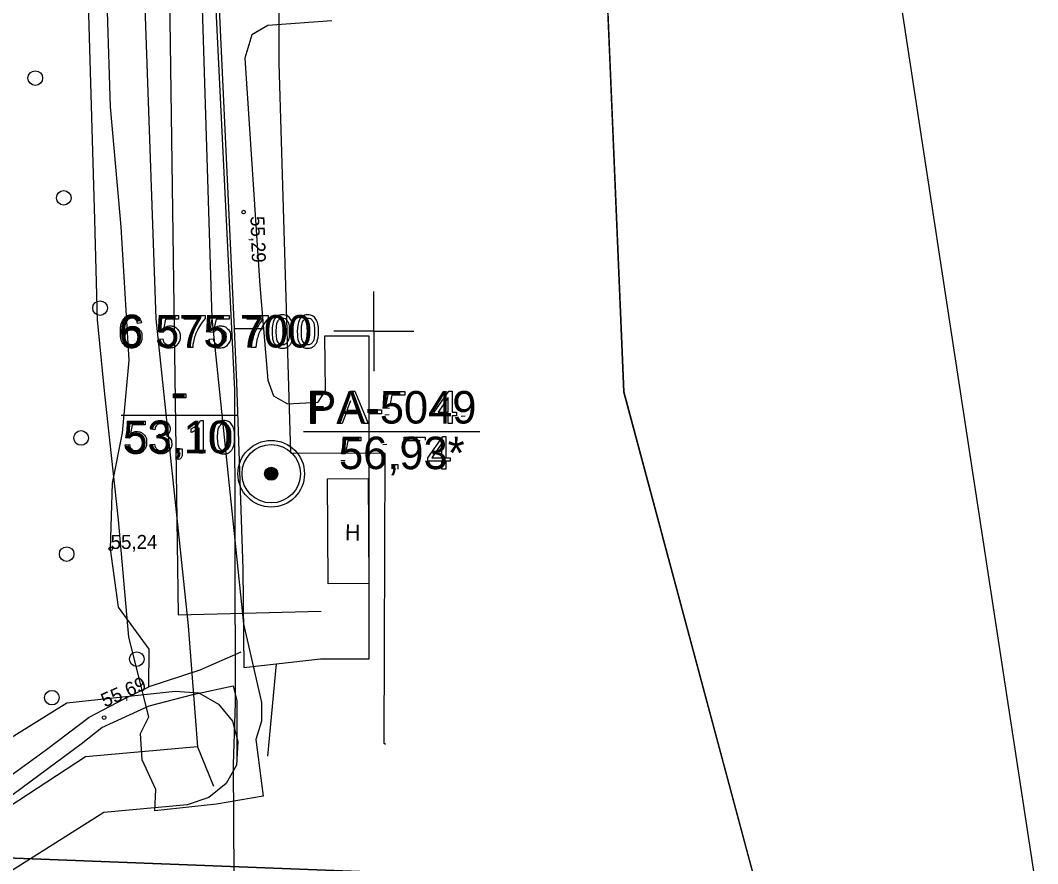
# Model space of a CAD drawing. Extents: x 700746 to 706058, y 6570320 to 6580460.
# Drawn here: x 703338 to 703516.5, y 6575606.6 to 6575754.6 of the extents above; entities that cross this region are included whole.
import ezdxf

# ---------------------------------------------------------------- set-up
doc = ezdxf.new("R2010")
doc.units = 0
for name, color, linetype in [('GEOLPUNKT', 7, 'Continuous'), ('HALJASTUS', 7, 'Continuous'), ('HOONE', 7, 'Continuous'), ('Kaitsevöönd', 7, 'Continuous'), ('kataster', 7, 'Continuous'), ('KORGUS-EH2000', 7, 'Continuous'), ('KPOHULIIN', 7, 'Continuous'), ('Plokid', 7, 'Continuous'), ('RELJEEF', 7, 'Continuous'), ('TEE', 7, 'Continuous'), ('VORK', 7, 'Continuous'), ('VTRASS', 7, 'Continuous'), ('VWX2_MV_PLOKK', 7, 'Continuous')]:
    doc.layers.add(name, color=color, linetype=linetype)

msp = doc.modelspace()

# ---------------------------------------------------------------- linework, layer by layer
at = {"layer": 'GEOLPUNKT'}
for p, q in [((703355.66, 6575685.26), (703375.97, 6575685.26)), ((703355.66, 6575685.26), (703375.97, 6575685.26)), ((703387.67, 6575682.41), (703418.58, 6575682.41)), ((703387.67, 6575682.41), (703418.58, 6575682.41))]:
    msp.add_line(p, q, dxfattribs=at)
for points in [[(703364.86, 6575688.32), (703364.86, 6575689.02), (703367.01, 6575689.02), (703367.01, 6575688.32), (703364.86, 6575688.32)], [(703388.95, 6575683.81), (703388.95, 6575689.51), (703391.1, 6575689.51)], [(703391.16, 6575688.84), (703389.71, 6575688.84), (703389.71, 6575686.8)], [(703393.64, 6575683.81), (703395.83, 6575689.51), (703396.65, 6575689.51), (703398.98, 6575683.81), (703398.12, 6575683.81), (703397.46, 6575685.54), (703395.07, 6575685.54), (703394.44, 6575683.81), (703393.64, 6575683.81)], [(703402.73, 6575686.42), (703402.07, 6575686.51), (703402.62, 6575689.44), (703405.45, 6575689.44), (703405.45, 6575688.77), (703403.18, 6575688.77), (703402.87, 6575687.24)], [(703413.04, 6575683.81), (703413.04, 6575685.18), (703410.57, 6575685.18), (703410.57, 6575685.82), (703413.17, 6575689.51), (703413.74, 6575689.51), (703413.74, 6575685.82), (703414.51, 6575685.82), (703414.51, 6575685.18), (703413.74, 6575685.18), (703413.74, 6575683.81), (703413.04, 6575683.81)], [(703413.04, 6575685.82), (703413.04, 6575688.39), (703411.26, 6575685.82), (703413.04, 6575685.82)], [(703389.71, 6575686.8), (703391.18, 6575686.8)], [(703395.91, 6575687.82), (703395.28, 6575686.15)], [(703395.28, 6575686.15), (703397.22, 6575686.15), (703396.62, 6575687.73)], [(703391.17, 6575686.13), (703389.71, 6575686.13), (703389.71, 6575683.81), (703388.95, 6575683.81)], [(703399.21, 6575685.52), (703399.21, 6575686.23), (703401.37, 6575686.23), (703401.37, 6575685.52), (703399.21, 6575685.52)], [(703401.94, 6575685.31), (703402.68, 6575685.37)], [(703415.33, 6575685.13), (703416, 6575685.19)], [(703357.16, 6575681.22), (703356.5, 6575681.3), (703357.05, 6575684.23), (703359.88, 6575684.23), (703359.88, 6575683.56), (703357.61, 6575683.56), (703357.3, 6575682.03)], [(703370.07, 6575678.61), (703369.37, 6575678.61), (703369.37, 6575683.06)], [(703369.62, 6575684.33), (703370.07, 6575684.33), (703370.07, 6575678.61)], [(703361.57, 6575682.73), (703360.88, 6575682.85)], [(703362.19, 6575681.31), (703362.26, 6575681.92)], [(703367.97, 6575682.22), (703367.97, 6575682.9)], [(703395, 6575678.42), (703394.34, 6575678.51), (703394.89, 6575681.44), (703397.73, 6575681.44), (703397.73, 6575680.77), (703395.45, 6575680.77), (703395.15, 6575679.24)], [(703405.33, 6575680.76), (703405.33, 6575681.44), (703409.02, 6575681.44), (703409.02, 6575680.89)], [(703411.95, 6575675.81), (703411.95, 6575677.18), (703409.48, 6575677.18), (703409.48, 6575677.82), (703412.08, 6575681.51), (703412.65, 6575681.51), (703412.65, 6575677.82), (703413.42, 6575677.82), (703413.42, 6575677.18), (703412.65, 6575677.18), (703412.65, 6575675.81), (703411.95, 6575675.81)], [(703356.37, 6575680.1), (703357.11, 6575680.16)], [(703360.81, 6575680.12), (703361.51, 6575680.21)], [(703365.61, 6575678.61), (703365.61, 6575679.4), (703366.4, 6575679.4), (703366.4, 6575678.61)], [(703402.28, 6575680.11), (703401.59, 6575680.06)], [(703408.12, 6575680.76), (703405.33, 6575680.76)], [(703411.95, 6575677.82), (703411.95, 6575680.39), (703410.17, 6575677.82), (703411.95, 6575677.82)], [(703365.75, 6575677.48), (703365.56, 6575677.78)], [(703366, 6575678.61), (703365.61, 6575678.61)], [(703394.22, 6575677.31), (703394.95, 6575677.37)], [(703403.45, 6575675.81), (703403.45, 6575676.61), (703404.24, 6575676.61), (703404.24, 6575675.81)], [(703403.84, 6575675.81), (703403.45, 6575675.81)], [(703406.85, 6575675.81), (703406.13, 6575675.81)]]:
    msp.add_lwpolyline(points, dxfattribs=at)
for radius in [5.84, 5.12, 1.15, 1.02, 0.896, 0.768, 0.64, 0.512, 0.384, 0.256, 0.128]:
    msp.add_circle((703382, 6575675), radius, dxfattribs=at)
for points in [[(703360.88, 6575682.85), (703361, 6575683.55), (703361.46, 6575683.94), (703361.91, 6575684.33), (703362.59, 6575684.33), (703363.06, 6575684.33), (703363.45, 6575684.13), (703363.84, 6575683.93), (703364.05, 6575683.58), (703364.26, 6575683.24), (703364.26, 6575682.85), (703364.26, 6575682.48), (703364.06, 6575682.18), (703363.86, 6575681.87), (703363.47, 6575681.7), (703363.98, 6575681.58), (703364.26, 6575681.21), (703364.54, 6575680.85), (703364.54, 6575680.29), (703364.54, 6575679.55), (703363.99, 6575679.03), (703363.45, 6575678.51), (703362.62, 6575678.51), (703361.87, 6575678.51), (703361.37, 6575678.96), (703360.88, 6575679.41), (703360.81, 6575680.12)], [(703362.26, 6575681.92), (703362.33, 6575681.91), (703362.38, 6575681.91), (703362.82, 6575681.91), (703363.18, 6575682.15), (703363.54, 6575682.38), (703363.54, 6575682.87), (703363.54, 6575683.25), (703363.28, 6575683.5), (703363.02, 6575683.75), (703362.61, 6575683.75), (703362.2, 6575683.75), (703361.92, 6575683.5), (703361.65, 6575683.24), (703361.57, 6575682.73)], [(703367.97, 6575682.9), (703368.56, 6575683.17), (703369, 6575683.57), (703369.44, 6575683.96), (703369.62, 6575684.33)], [(703369.37, 6575683.06), (703369.12, 6575682.82), (703368.71, 6575682.58), (703368.3, 6575682.34), (703367.97, 6575682.22)], [(703371.87, 6575681.42), (703371.87, 6575682.43), (703372.07, 6575683.04), (703372.28, 6575683.66), (703372.69, 6575684), (703373.1, 6575684.33), (703373.72, 6575684.33), (703374.18, 6575684.33), (703374.53, 6575684.14), (703374.88, 6575683.96), (703375.1, 6575683.61), (703375.33, 6575683.26), (703375.45, 6575682.76), (703375.58, 6575682.26), (703375.58, 6575681.42), (703375.58, 6575680.42), (703375.38, 6575679.8), (703375.17, 6575679.18), (703374.76, 6575678.85), (703374.35, 6575678.51), (703373.72, 6575678.51), (703372.9, 6575678.51), (703372.43, 6575679.1), (703371.87, 6575679.81), (703371.87, 6575681.42)], [(703372.59, 6575681.42), (703372.59, 6575680.01), (703372.92, 6575679.55), (703373.24, 6575679.08), (703373.72, 6575679.08), (703374.21, 6575679.08), (703374.53, 6575679.55), (703374.86, 6575680.02), (703374.86, 6575681.42), (703374.86, 6575682.82), (703374.53, 6575683.29), (703374.21, 6575683.75), (703373.72, 6575683.75), (703373.24, 6575683.75), (703372.95, 6575683.34), (703372.59, 6575682.82), (703372.59, 6575681.42)], [(703357.3, 6575682.03), (703357.82, 6575682.39), (703358.38, 6575682.39), (703359.13, 6575682.39), (703359.64, 6575681.87), (703360.15, 6575681.36), (703360.15, 6575680.54), (703360.15, 6575679.77), (703359.7, 6575679.2), (703359.15, 6575678.51), (703358.21, 6575678.51), (703357.43, 6575678.51), (703356.94, 6575678.95), (703356.44, 6575679.38), (703356.37, 6575680.1)], [(703357.11, 6575680.16), (703357.19, 6575679.63), (703357.49, 6575679.35), (703357.78, 6575679.08), (703358.21, 6575679.08), (703358.71, 6575679.08), (703359.06, 6575679.47), (703359.41, 6575679.85), (703359.41, 6575680.48), (703359.41, 6575681.08), (703359.08, 6575681.43), (703358.74, 6575681.77), (703358.19, 6575681.77), (703357.85, 6575681.77), (703357.58, 6575681.62), (703357.31, 6575681.46), (703357.16, 6575681.22)], [(703361.51, 6575680.21), (703361.63, 6575679.61), (703361.91, 6575679.35), (703362.2, 6575679.09), (703362.62, 6575679.09), (703363.12, 6575679.09), (703363.46, 6575679.43), (703363.79, 6575679.77), (703363.79, 6575680.28), (703363.79, 6575680.76), (703363.48, 6575681.07), (703363.17, 6575681.39), (703362.68, 6575681.39), (703362.48, 6575681.39), (703362.19, 6575681.31)], [(703365.56, 6575677.78), (703365.78, 6575677.87), (703365.89, 6575678.06), (703365.99, 6575678.25), (703366, 6575678.61)], [(703366.4, 6575678.61), (703366.4, 6575678.17), (703366.25, 6575677.9), (703366.09, 6575677.62), (703365.75, 6575677.48)]]:
    msp.add_open_spline(points, degree=3, dxfattribs=at)
at = {"layer": 'HALJASTUS'}
for centre in [(703340.61, 6575744.42), (703345.6, 6575723.41), (703351.97, 6575704.06), (703348.65, 6575681.28), (703346.12, 6575660.9), (703358.42, 6575642.48), (703343.52, 6575635.72)]:
    msp.add_circle(centre, 1.28, dxfattribs=at)
at = {"layer": 'HOONE'}
msp.add_lwpolyline([(703392.02, 6575655.7), (703391.89, 6575674.12), (703398.99, 6575674.17), (703399.13, 6575655.75)], close=True, dxfattribs=at)
at = {"layer": 'Kaitsevöönd'}
for points in [[(703404.08, 6576352.03), (703454.73, 6576005.46), (703455.39, 6576000.16), (703516.46, 6575600.64), (703378.76, 6575580.78), (703360.22, 6575577.3), (703249.34, 6575561.08), (703243.21, 6575560.09), (703037.16, 6575527.65), (702916.01, 6575506.13), (702857.92, 6575495.54), (702854.94, 6575495.05), (702852.29, 6575508.95), (702831.77, 6575505.31), (702827.8, 6575504.98), (702697.05, 6575486.77), (702630.85, 6575867.26), (702597.75, 6576057.43)], [(703367.23, 6575896.83), (703368.92, 6575788.66), (703371.6, 6575702.27), (703377.11, 6575648.66), (703380.29, 6575634.85), (703380.29, 6575631.57), (703379.33, 6575628.38), (703380.61, 6575618.46), (703372.43, 6575617.05), (703361.58, 6575615.83), (703361.78, 6575619.6), (703359.36, 6575624.81), (703359.07, 6575629.45), (703360.52, 6575632.35), (703357.04, 6575646.35), (703355.21, 6575666.92), (703352.8, 6575688.94), (703351.54, 6575701.98), (703351.06, 6575719.56), (703349.3, 6575779.66), (703347.78, 6575869.24)], [(703301.48, 6575607.02), (703346.16, 6575634.78), (703365.14, 6575636.83), (703369.33, 6575636.55), (703372.75, 6575634.56), (703375.18, 6575631.58), (703376.17, 6575628.05), (703375.9, 6575623.86), (703374.07, 6575620.66), (703371.04, 6575618.17), (703367.23, 6575616.9), (703352.62, 6575615.58), (703312.72, 6575590.38)]]:
    msp.add_lwpolyline(points, dxfattribs=at)
at = {"layer": 'kataster'}
msp.add_lwpolyline([(702782.57, 6576096.37), (702782.85, 6576063.35), (702848.38, 6575976.59), (702837.26, 6575620.73), (702852.27, 6575508.89), (703298.84, 6575573.29), (703375.63, 6575584.41), (703375.41, 6575624), (703375.74, 6575634.8), (703375.62, 6575689.75), (703370.21, 6575799.42), (703370.29, 6575828.47), (703365.86, 6576033.99), (703361.97, 6576073.22), (703340.19, 6576155.31)], dxfattribs=at)
at = {"layer": 'KORGUS-EH2000'}
for centre in [(703377.16, 6575720.91), (703353.83, 6575661.81), (703352.69, 6575632.22)]:
    msp.add_circle(centre, 0.32, dxfattribs=at)
at = {"layer": 'KPOHULIIN'}
for points in [[(703335.89, 6576129.69), (703354.83, 6576060.44), (703359.66, 6575761.92), (703361.73, 6575702.19), (703367.45, 6575648.31), (703369.09, 6575627.08), (703349.4, 6575625.31), (703332.6, 6575614.36)], [(703369.09, 6575627.08), (703371.89, 6575620.21), (703371.89, 6575620.21)]]:
    msp.add_lwpolyline(points, dxfattribs=at)
at = {"layer": 'Plokid'}
msp.add_lwpolyline([(703294.02, 6575933.8), (703311.73, 6576015.89), (703324.97, 6576203.4), (703382.07, 6576503.63), (703406.89, 6576414.25), (703421.79, 6576214.16), (703443.8, 6575689.35), (703467.14, 6575602.46), (703308.25, 6575608.58), (703295.51, 6575829.03)], dxfattribs=at)
at = {"layer": 'RELJEEF'}
msp.add_lwpolyline([(703360.53, 6575637.63), (703360.58, 6575644.25), (703355.23, 6575651.58), (703353.83, 6575661.81), (703354.18, 6575673.32), (703355.93, 6575682.2), (703357.09, 6575694.95), (703355.69, 6575718.32), (703353.83, 6575739.37), (703353.25, 6575756.11), (703350.35, 6575778.9), (703350.81, 6575794.14), (703353.37, 6575807.16), (703353.6, 6575824.14), (703353.95, 6575838.32)], dxfattribs=at)
at = {"layer": 'TEE'}
msp.add_line((703375.99, 6575635.15), (703375.96, 6575624.91), dxfattribs=at)
for points in [[(703345.4, 6576137.9), (703350.99, 6576113.18), (703356.45, 6576091.79), (703363.54, 6576072.37), (703365.29, 6576058.53), (703365.29, 6576044), (703366.45, 6575995.39), (703366.45, 6575960.16), (703371.65, 6575782.87), (703375.48, 6575700.43)], [(703392.62, 6575754.45), (703381.43, 6575753.63), (703378.59, 6575752), (703377.37, 6575747.93), (703380.01, 6575708.05), (703380.66, 6575700.42)], [(703380.66, 6575700.42), (703375.48, 6575700.43), (703375.92, 6575691), (703377.03, 6575658.34), (703377.21, 6575641.01)], [(703377.21, 6575641.01), (703390.64, 6575642.54), (703399.19, 6575642.54), (703399.19, 6575699.16), (703391.36, 6575699.16), (703391.47, 6575689.58), (703390.18, 6575687.58)], [(703380.66, 6575700.42), (703381.42, 6575691.44), (703382.41, 6575688.65), (703384.87, 6575687.25), (703390.18, 6575687.58)], [(703376.68, 6575643.69), (703369.48, 6575640.55), (703360.53, 6575637.63)], [(703381.39, 6575625.44), (703382.9, 6575641.64)], [(703323.05, 6575612.04), (703330.36, 6575617.88), (703337.42, 6575622.88), (703342.6, 6575626.6), (703350.04, 6575632.32), (703356.22, 6575635.51), (703360.53, 6575637.63)], [(703325.32, 6575610.08), (703336.74, 6575618.8), (703348.63, 6575627.64), (703352.28, 6575630.49), (703360.58, 6575634.28), (703368.24, 6575636.28), (703375.35, 6575637.8), (703375.99, 6575635.15)]]:
    msp.add_lwpolyline(points, dxfattribs=at)
at = {"layer": 'VORK'}
for q in [(703400, 6575707), (703400, 6575707), (703393, 6575700), (703393, 6575700), (703407, 6575700), (703400, 6575693), (703407, 6575700), (703400, 6575693)]:
    msp.add_line((703400, 6575700), q, dxfattribs=at)
for points in [[(703363.02, 6575699.76), (703362.36, 6575699.85), (703362.91, 6575702.77), (703365.75, 6575702.77), (703365.75, 6575702.11), (703363.47, 6575702.11), (703363.17, 6575700.58)], [(703366.71, 6575702.1), (703366.71, 6575702.77), (703370.4, 6575702.77), (703370.4, 6575702.23)], [(703371.87, 6575699.76), (703371.22, 6575699.85), (703371.77, 6575702.77), (703374.6, 6575702.77), (703374.6, 6575702.11), (703372.33, 6575702.11), (703372.02, 6575700.58)], [(703377.78, 6575702.1), (703377.78, 6575702.77), (703381.46, 6575702.77), (703381.46, 6575702.23)], [(703359.23, 6575701.45), (703358.54, 6575701.39)], [(703369.5, 6575702.1), (703366.71, 6575702.1)], [(703380.56, 6575702.1), (703377.78, 6575702.1)], [(703362.24, 6575698.64), (703362.97, 6575698.7)], [(703371.09, 6575698.64), (703371.82, 6575698.7)], [(703368.23, 6575697.15), (703367.51, 6575697.15)], [(703379.29, 6575697.15), (703378.57, 6575697.15)]]:
    msp.add_lwpolyline(points, dxfattribs=at)
for points in [[(703358.54, 6575701.39), (703358.44, 6575701.81), (703358.27, 6575702), (703357.99, 6575702.3), (703357.57, 6575702.3), (703357.24, 6575702.3), (703356.98, 6575702.11), (703356.65, 6575701.87), (703356.46, 6575701.41), (703356.27, 6575700.94), (703356.26, 6575700.09), (703356.51, 6575700.47), (703356.88, 6575700.66), (703357.25, 6575700.85), (703357.65, 6575700.85), (703358.35, 6575700.85), (703358.84, 6575700.33), (703359.33, 6575699.82), (703359.33, 6575699), (703359.33, 6575698.46), (703359.1, 6575698), (703358.87, 6575697.54), (703358.47, 6575697.3), (703358.06, 6575697.05), (703357.55, 6575697.05), (703356.67, 6575697.05), (703356.12, 6575697.7), (703355.57, 6575698.34), (703355.57, 6575699.82), (703355.57, 6575701.47), (703356.18, 6575702.22), (703356.71, 6575702.87), (703357.61, 6575702.87), (703358.29, 6575702.87), (703358.72, 6575702.49), (703359.15, 6575702.11), (703359.23, 6575701.45)], [(703382.15, 6575699.96), (703382.15, 6575700.97), (703382.36, 6575701.59), (703382.57, 6575702.2), (703382.98, 6575702.54), (703383.39, 6575702.87), (703384.01, 6575702.87), (703384.47, 6575702.87), (703384.82, 6575702.69), (703385.16, 6575702.5), (703385.39, 6575702.15), (703385.61, 6575701.8), (703385.74, 6575701.31), (703385.87, 6575700.81), (703385.87, 6575699.96), (703385.87, 6575698.96), (703385.66, 6575698.34), (703385.46, 6575697.72), (703385.05, 6575697.39), (703384.64, 6575697.05), (703384.01, 6575697.05), (703383.19, 6575697.05), (703382.72, 6575697.64), (703382.15, 6575698.35), (703382.15, 6575699.96)], [(703386.58, 6575699.96), (703386.58, 6575700.97), (703386.79, 6575701.59), (703387, 6575702.2), (703387.41, 6575702.54), (703387.82, 6575702.87), (703388.44, 6575702.87), (703388.9, 6575702.87), (703389.24, 6575702.69), (703389.59, 6575702.5), (703389.82, 6575702.15), (703390.04, 6575701.8), (703390.17, 6575701.31), (703390.3, 6575700.81), (703390.3, 6575699.96), (703390.3, 6575698.96), (703390.09, 6575698.34), (703389.88, 6575697.72), (703389.47, 6575697.39), (703389.06, 6575697.05), (703388.44, 6575697.05), (703387.62, 6575697.05), (703387.15, 6575697.64), (703386.58, 6575698.35), (703386.58, 6575699.96)], [(703363.17, 6575700.58), (703363.68, 6575700.93), (703364.24, 6575700.93), (703364.99, 6575700.93), (703365.5, 6575700.41), (703366.02, 6575699.9), (703366.02, 6575699.08), (703366.02, 6575698.31), (703365.56, 6575697.75), (703365.02, 6575697.05), (703364.07, 6575697.05), (703363.29, 6575697.05), (703362.8, 6575697.49), (703362.31, 6575697.92), (703362.24, 6575698.64)], [(703367.51, 6575697.15), (703367.52, 6575697.82), (703367.77, 6575698.77), (703368.02, 6575699.73), (703368.49, 6575700.61), (703368.97, 6575701.49), (703369.5, 6575702.1)], [(703370.4, 6575702.23), (703369.85, 6575701.65), (703369.32, 6575700.69), (703368.79, 6575699.73), (703368.49, 6575698.71), (703368.28, 6575698), (703368.23, 6575697.15)], [(703372.02, 6575700.58), (703372.53, 6575700.93), (703373.1, 6575700.93), (703373.84, 6575700.93), (703374.36, 6575700.41), (703374.87, 6575699.9), (703374.87, 6575699.08), (703374.87, 6575698.31), (703374.42, 6575697.75), (703373.87, 6575697.05), (703372.92, 6575697.05), (703372.14, 6575697.05), (703371.65, 6575697.49), (703371.16, 6575697.92), (703371.09, 6575698.64)], [(703378.57, 6575697.15), (703378.58, 6575697.82), (703378.84, 6575698.77), (703379.09, 6575699.73), (703379.56, 6575700.61), (703380.03, 6575701.49), (703380.56, 6575702.1)], [(703381.46, 6575702.23), (703380.92, 6575701.65), (703380.39, 6575700.69), (703379.85, 6575699.73), (703379.56, 6575698.71), (703379.35, 6575698), (703379.29, 6575697.15)], [(703382.88, 6575699.96), (703382.88, 6575698.55), (703383.2, 6575698.09), (703383.53, 6575697.63), (703384.01, 6575697.63), (703384.49, 6575697.63), (703384.82, 6575698.09), (703385.15, 6575698.56), (703385.15, 6575699.96), (703385.15, 6575701.37), (703384.82, 6575701.83), (703384.49, 6575702.29), (703384, 6575702.29), (703383.52, 6575702.29), (703383.24, 6575701.88), (703382.88, 6575701.36), (703382.88, 6575699.96)], [(703387.3, 6575699.96), (703387.3, 6575698.55), (703387.63, 6575698.09), (703387.96, 6575697.63), (703388.44, 6575697.63), (703388.92, 6575697.63), (703389.25, 6575698.09), (703389.58, 6575698.56), (703389.58, 6575699.96), (703389.58, 6575701.37), (703389.25, 6575701.83), (703388.92, 6575702.29), (703388.43, 6575702.29), (703387.95, 6575702.29), (703387.66, 6575701.88), (703387.3, 6575701.36), (703387.3, 6575699.96)], [(703356.37, 6575699), (703356.37, 6575698.63), (703356.52, 6575698.3), (703356.68, 6575697.97), (703356.95, 6575697.8), (703357.23, 6575697.63), (703357.53, 6575697.63), (703357.98, 6575697.63), (703358.29, 6575697.98), (703358.61, 6575698.34), (703358.61, 6575698.96), (703358.61, 6575699.55), (703358.3, 6575699.89), (703357.98, 6575700.23), (703357.5, 6575700.23), (703357.03, 6575700.23), (703356.7, 6575699.89), (703356.37, 6575699.55), (703356.37, 6575699)], [(703362.97, 6575698.7), (703363.05, 6575698.17), (703363.35, 6575697.9), (703363.64, 6575697.63), (703364.07, 6575697.63), (703364.58, 6575697.63), (703364.92, 6575698.01), (703365.27, 6575698.39), (703365.27, 6575699.02), (703365.27, 6575699.62), (703364.94, 6575699.97), (703364.6, 6575700.32), (703364.06, 6575700.32), (703363.71, 6575700.32), (703363.44, 6575700.16), (703363.17, 6575700.01), (703363.02, 6575699.76)], [(703371.82, 6575698.7), (703371.91, 6575698.17), (703372.2, 6575697.9), (703372.5, 6575697.63), (703372.92, 6575697.63), (703373.43, 6575697.63), (703373.78, 6575698.01), (703374.13, 6575698.39), (703374.13, 6575699.02), (703374.13, 6575699.62), (703373.79, 6575699.97), (703373.46, 6575700.32), (703372.91, 6575700.32), (703372.57, 6575700.32), (703372.3, 6575700.16), (703372.03, 6575700.01), (703371.87, 6575699.76)]]:
    msp.add_open_spline(points, degree=3, dxfattribs=at)
at = {"layer": 'VTRASS'}
for points in [[(703358.89, 6576048.78), (703358.55, 6575996.07), (703361.64, 6575839.38), (703364.1, 6575762.99), (703365.67, 6575650.23), (703390.77, 6575650.9)], [(703402.03, 6575627.5), (703402.03, 6575627.5), (703401.83, 6575627.69), (703402, 6575678.56), (703385.44, 6575678.62), (703383.41, 6575747.02), (703383.24, 6575820.71), (703381.05, 6575888.32), (703377.39, 6575982.5), (703386.77, 6575982.28), (703386.89, 6575987.19)]]:
    msp.add_lwpolyline(points, dxfattribs=at)
at = {"layer": 'VWX2_MV_PLOKK'}
msp.add_lwpolyline([(703443.86, 6575689.39), (703467.13, 6575602.53), (703308.24, 6575608.65), (703295.44, 6575828.99), (703294.04, 6575933.77), (703311.73, 6576015.89), (703324.97, 6576203.33), (703382.07, 6576503.63), (703406.94, 6576414.24), (703421.77, 6576214.18)], close=True, dxfattribs=at)

# ---------------------------------------------------------------- texts
at = {"layer": 'GEOLPUNKT'}
for s, p in [('-', (703364.61, 6575686.61)), ('PA-5049', (703388.34, 6575683.81)), ('53,10', (703356.04, 6575678.61)), ('56,93*', (703393.89, 6575675.81))]:
    msp.add_text(s, height=5.7, dxfattribs=at).set_placement(p)
at = {"layer": 'HOONE'}
msp.add_text('H', height=2.8, rotation=359.1592, dxfattribs=at).set_placement((703394.93, 6575663.31))
at = {"layer": 'KORGUS-EH2000'}
for s, rotation, p in [('55,29 ', 271.9034, (703378.35, 6575720.18)), ('55,69 ', 23.581, (703352.81, 6575633.97))]:
    msp.add_text(s, height=2.45, rotation=rotation, dxfattribs=at).set_placement(p)
msp.add_text('55,24 ', height=2.45, dxfattribs=at).set_placement((703353.83, 6575661.81))
at = {"layer": 'VORK'}
msp.add_text('6 575 700', height=5.7, dxfattribs=at).set_placement((703355.27, 6575697.15))

doc.saveas('drawing.dxf')
